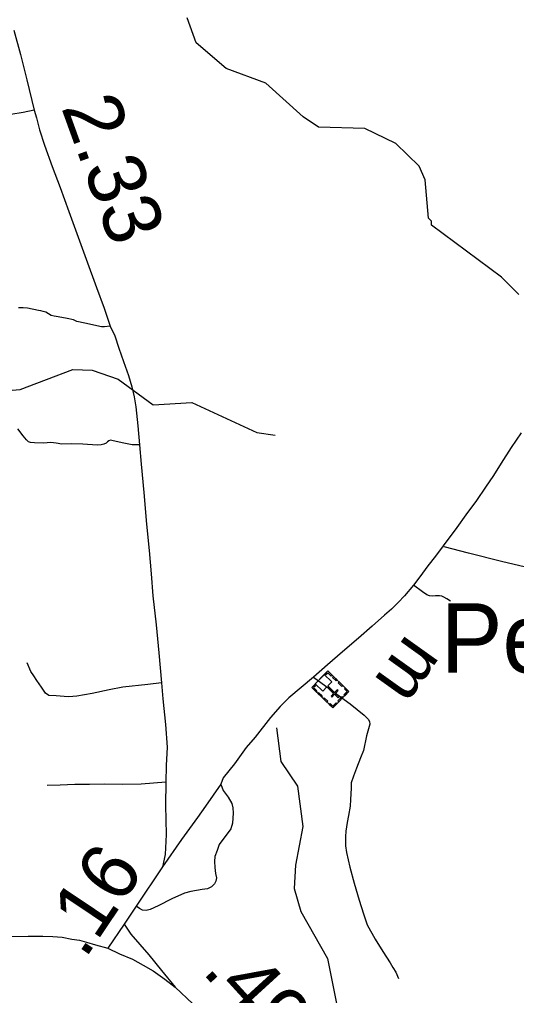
# Model space of a CAD drawing. Extents: x 2290615 to 2522933, y 819489 to 1012715.
# Drawn here: x 2353015 to 2357314, y 903052 to 911481 of the extents above; entities that cross this region are included whole.
import ezdxf

# ---------------------------------------------------------------- set-up
doc = ezdxf.new("R2010")
doc.units = 0
for name, color, linetype in [('Exist Cultural Church with Cemetery CELL', 7, 'Continuous'), ('Exist Hydrographic Creek Single Shore', 7, 'Continuous'), ('Exist Hydrographic Misc Water Feature', 7, 'Continuous'), ('Exist Road Non-System Type 51', 7, 'Continuous'), ('Exist Road Secondary Mileage Hundredths English Label', 7, 'Continuous'), ('Exist Road Secondary Type 51 Attributed', 7, 'Continuous'), ('Exist Survey Geodetic Marker Label', 7, 'Continuous')]:
    doc.layers.add(name, color=color, linetype=linetype)

msp = doc.modelspace()

# ---------------------------------------------------------------- linework, layer by layer
at = {"layer": 'Exist Cultural Church with Cemetery CELL'}
for points in [[(2355863.9, 905678.6), (2355725.9, 905535.1), (2355542.3, 905711.5), (2355680.3, 905855.1)], [(2355657.4, 905831.2), (2355665.7, 905823.2), (2355680.9, 905839.1), (2355710.1, 905811.1), (2355717.8, 905819.1), (2355680.4, 905855.1)], [(2355650.5, 905824), (2355572.7, 905743.1), (2355638, 905680.4), (2355673.2, 905716.9), (2355732, 905660.5), (2355709.1, 905636.7), (2355717, 905629.1), (2355739.9, 905652.9), (2355770.3, 905623.6), (2355778.4, 905631.9), (2355747.9, 905661.2), (2355770.9, 905685.1), (2355762.9, 905692.7), (2355740, 905668.8), (2355681.2, 905725.3), (2355715.8, 905761.2)], [(2355730.7, 905806.6), (2355762, 905776.6), (2355754.1, 905768.4), (2355722.9, 905798.4)], [(2355779.2, 905760), (2355810.4, 905730), (2355802.5, 905721.8), (2355771.3, 905751.8)], [(2355565.3, 905735.4), (2355573.6, 905727.5), (2355558.3, 905711.6), (2355587.5, 905683.6), (2355579.7, 905675.6), (2355542.3, 905711.5)], [(2355602.3, 905669.7), (2355633.5, 905639.6), (2355625.6, 905631.4), (2355594.4, 905661.4)], [(2355832.6, 905708.6), (2355824.8, 905700.4), (2355848, 905678.1), (2355819.9, 905648.9), (2355827.9, 905641.2), (2355863.9, 905678.6)], [(2355649.8, 905623.9), (2355681, 905593.9), (2355673.1, 905585.7), (2355641.9, 905615.7)], [(2355812.5, 905625.2), (2355776.6, 905587.9), (2355768.4, 905595.8), (2355804.3, 905633.1)], [(2355694.6, 905565.1), (2355702.4, 905573.3), (2355725.7, 905550.9), (2355753.8, 905580.2), (2355761.8, 905572.5), (2355725.8, 905535.1)]]:
    msp.add_lwpolyline(points, close=True, dxfattribs=at)
at = {"layer": 'Exist Hydrographic Creek Single Shore'}
msp.add_lwpolyline([(2355238.3, 905364.5), (2355275.2, 905073.9), (2355419.1, 904859.9), (2355465.3, 904510.5), (2355403.1, 904176.3), (2355389.2, 903975.6), (2355449.3, 903777.8), (2355679.1, 903370.4), (2355776.1, 902881.9)], dxfattribs=at)
at = {"layer": 'Exist Hydrographic Misc Water Feature'}
for points in [[(2357334.3, 909107.1), (2357183.2, 909255.2), (2356578.3, 909706.3), (2356577.3, 909739.1), (2356552.3, 909764.3), (2356523.1, 910097.9), (2356471.3, 910214), (2356269.3, 910409.2), (2356001.3, 910539.4), (2355601.2, 910552.5), (2355467.1, 910642.1), (2355146.2, 910931.1), (2354803.2, 911058.1), (2354542.1, 911280.5), (2354465.2, 911497.2)], [(2351133.1, 905898.5), (2351174.1, 906015), (2351177, 906376.2), (2351350.1, 907243.3), (2351472.1, 907520.7), (2351522.1, 907562.3), (2351797.1, 907547.2), (2351913.2, 907591.4), (2352208.2, 908003.9), (2352389.1, 908188.6), (2352571.2, 908248.7), (2353021, 908286.8), (2353477.1, 908459.8), (2353643.2, 908453.5), (2353869.1, 908374.2), (2354172.2, 908153.5), (2354505.2, 908173.7), (2355066.2, 907914.4), (2355225.2, 907891.4)]]:
    msp.add_lwpolyline(points, dxfattribs=at)
at = {"layer": 'Exist Road Non-System Type 51'}
for points in [[(2353143.2, 910697.7), (2353047.7, 910678), (2352939.1, 910659.8)], [(2353800.4, 908832.1), (2353751, 908826.6), (2353723.6, 908827.7), (2353578.7, 908858.5), (2353510.7, 908873.8), (2353483.3, 908887), (2353426.2, 908899.1), (2353350.5, 908913.3), (2353316.1, 908919.9), (2353288, 908925.4), (2353266.1, 908939.7), (2353243, 908952.9), (2353218.9, 908960.6), (2353199.1, 908966), (2353180.5, 908969.3), (2353082.8, 908989.1), (2353047.7, 908990.2), (2353007.1, 908990.2)], [(2354052.2, 907806.3), (2353989.6, 907807.4), (2353904, 907824.9), (2353814.1, 907845.8), (2353800.9, 907846.9), (2353788.8, 907842.5), (2353775.7, 907833.7), (2353764.7, 907822.7), (2353743.9, 907814), (2353721.9, 907806.3), (2353687.9, 907804.1), (2353562.3, 907814.5), (2353469, 907817.8), (2353382.3, 907813.4), (2353331.9, 907823.3), (2353284.7, 907826.6), (2353221.1, 907823.3), (2353144.3, 907824.4), (2353110.8, 907827.1), (2353092.2, 907834.8), (2353075.7, 907851.3), (2353047.2, 907885.3), (2353001.1, 907944.6)], [(2358990, 906302.6), (2358749.1, 906375.8), (2358403.8, 906497.7), (2358105, 906572.1), (2357810.2, 906636.5), (2357489.3, 906728.6), (2357182.4, 906798.8), (2356897.6, 906873.4), (2356689.2, 906926.9)], [(2358990, 906302.6), (2358749.1, 906375.8), (2358403.8, 906497.7), (2358105, 906572.1), (2357810.2, 906636.5), (2357489.3, 906728.6), (2357182.4, 906798.8), (2356897.6, 906873.4), (2356689.2, 906926.9)], [(2356742.8, 906457.7), (2356710.6, 906477.4), (2356686.3, 906493), (2356668.2, 906500.8), (2356646.1, 906502.5), (2356628.2, 906504.4), (2356612.3, 906502.1), (2356586.3, 906501.9), (2356560.2, 906503.4), (2356538, 906513.3), (2356501.8, 906538.8), (2356421.2, 906595.8)], [(2356742.8, 906457.7), (2356710.6, 906477.4), (2356686.3, 906493), (2356668.2, 906500.8), (2356646.1, 906502.5), (2356628.2, 906504.4), (2356612.3, 906502.1), (2356586.3, 906501.9), (2356560.2, 906503.4), (2356538, 906513.3), (2356501.8, 906538.8), (2356421.2, 906595.8)], [(2354242.5, 905751.9), (2354126.2, 905737.6), (2353909, 905713.5), (2353790.5, 905690.4), (2353644.6, 905660.8), (2353511.8, 905636.6), (2353440.5, 905630), (2353401.6, 905633.9), (2353332.4, 905640.5), (2353269.9, 905643.7), (2353240.3, 905663.5), (2353205.2, 905714), (2353163.5, 905773.3), (2353138.2, 905812.8), (2353111.9, 905849), (2353081.2, 905924.8)], [(2354242.5, 905751.9), (2354126.2, 905737.6), (2353909, 905713.5), (2353790.5, 905690.4), (2353644.6, 905660.8), (2353511.8, 905636.6), (2353440.5, 905630), (2353401.6, 905633.9), (2353332.4, 905640.5), (2353269.9, 905643.7), (2353240.3, 905663.5), (2353205.2, 905714), (2353163.5, 905773.3), (2353138.2, 905812.8), (2353111.9, 905849), (2353081.2, 905924.8)], [(2355559, 905799.7), (2355728.5, 905677.8), (2355873.6, 905569.4), (2355996.8, 905473.1), (2356031.3, 905437.4), (2356041.5, 905417.7), (2356045.8, 905395.6), (2356017, 905293.4), (2355990.5, 905167.1), (2355965.3, 905104.8), (2355930.3, 905016.3), (2355903.1, 904946.2), (2355883.9, 904888), (2355882.4, 904841.9), (2355877.6, 904743.8), (2355874.3, 904687.9), (2355861.3, 904605.7), (2355849.9, 904545.6), (2355838.8, 904469.5), (2355833.4, 904425.5), (2355834.4, 904343.5), (2355843.1, 904287.6), (2355872.5, 904160), (2355910.3, 904020.4), (2355954, 903875), (2355991.5, 903757.4), (2356022.6, 903661.9), (2356090.1, 903538.8), (2356157.3, 903431.7), (2356220.3, 903334.4), (2356245, 903294.6), (2356269.3, 903253), (2356292.1, 903199.3)], [(2355559, 905799.7), (2355728.5, 905677.8), (2355873.6, 905569.4), (2355996.8, 905473.1), (2356031.3, 905437.4), (2356041.5, 905417.7), (2356045.8, 905395.6), (2356017, 905293.4), (2355990.5, 905167.1), (2355965.3, 905104.8), (2355930.3, 905016.3), (2355903.1, 904946.2), (2355883.9, 904888), (2355882.4, 904841.9), (2355877.6, 904743.8), (2355874.3, 904687.9), (2355861.3, 904605.7), (2355849.9, 904545.6), (2355838.8, 904469.5), (2355833.4, 904425.5), (2355834.4, 904343.5), (2355843.1, 904287.6), (2355872.5, 904160), (2355910.3, 904020.4), (2355954, 903875), (2355991.5, 903757.4), (2356022.6, 903661.9), (2356090.1, 903538.8), (2356157.3, 903431.7), (2356220.3, 903334.4), (2356245, 903294.6), (2356269.3, 903253), (2356292.1, 903199.3)], [(2354280.4, 904895.1), (2354068.4, 904878), (2353906.5, 904874.2), (2353748.5, 904878.3), (2353620.6, 904874.7), (2353492.8, 904873.2), (2353366.7, 904867.7), (2353254.8, 904864.3)], [(2354280.4, 904895.1), (2354068.4, 904878), (2353906.5, 904874.2), (2353748.5, 904878.3), (2353620.6, 904874.7), (2353492.8, 904873.2), (2353366.7, 904867.7), (2353254.8, 904864.3)], [(2354754.9, 904877), (2354775.7, 904821), (2354818.5, 904765), (2354850.3, 904709), (2354860.2, 904671.7), (2354863.5, 904626.7), (2354855.8, 904538.9), (2354843.2, 904490), (2354742.6, 904354.4), (2354723.3, 904304.2), (2354705.8, 904251.8), (2354700.3, 904209.8), (2354704.9, 904155.9), (2354709.6, 904106.1), (2354717.9, 904068), (2354712.4, 904038), (2354702.7, 904016), (2354676.9, 903989.7), (2354641.2, 903973.2), (2354595.2, 903966.8), (2354495.5, 903949.5), (2354441.7, 903934.8), (2354332.3, 903887.5), (2354213, 903826), (2354145.5, 903793.3), (2354111.6, 903786.9), (2354079.5, 903788.5), (2354051.4, 903804.2), (2354024.7, 903823.7)], [(2354754.9, 904877), (2354775.7, 904821), (2354818.5, 904765), (2354850.3, 904709), (2354860.2, 904671.7), (2354863.5, 904626.7), (2354855.8, 904538.9), (2354843.2, 904490), (2354742.6, 904354.4), (2354723.3, 904304.2), (2354705.8, 904251.8), (2354700.3, 904209.8), (2354704.9, 904155.9), (2354709.6, 904106.1), (2354717.9, 904068), (2354712.4, 904038), (2354702.7, 904016), (2354676.9, 903989.7), (2354641.2, 903973.2), (2354595.2, 903966.8), (2354495.5, 903949.5), (2354441.7, 903934.8), (2354332.3, 903887.5), (2354213, 903826), (2354145.5, 903793.3), (2354111.6, 903786.9), (2354079.5, 903788.5), (2354051.4, 903804.2), (2354024.7, 903823.7)], [(2353921.6, 903666.7), (2353978.6, 903580), (2354134.4, 903403.3), (2354241.9, 903268.6), (2354361, 903123.9)], [(2353921.6, 903666.7), (2353978.6, 903580), (2354134.4, 903403.3), (2354241.9, 903268.6), (2354361, 903123.9)]]:
    msp.add_lwpolyline(points, dxfattribs=at)
at = {"layer": 'Exist Road Secondary Type 51 Attributed'}
for points in [[(2352966.3, 911388.5), (2353023.9, 911179.3), (2353079.8, 910960.3), (2353143.2, 910697.7), (2353162.9, 910631.8), (2353187.6, 910529.8), (2353230.4, 910394.7), (2353296.2, 910212), (2353366.2, 910030), (2353441.9, 909822.5), (2353510.2, 909634), (2353590.8, 909411.7), (2353681.3, 909166.4), (2353747.7, 908988), (2353800.4, 908832.1), (2353839.3, 908748.1), (2353873.3, 908643.9), (2353913.9, 908526.4), (2353957.8, 908406.7), (2353986.3, 908310.1), (2354006.1, 908222.3), (2354020.3, 908135.6), (2354037.9, 907973.1), (2354052.2, 907806.3), (2354066.4, 907640.5), (2354089.5, 907396.8), (2354114.7, 907121.3), (2354135.5, 906896.3), (2354153.1, 906693.2), (2354169.5, 906504.4), (2354195.9, 906254.1), (2354218.9, 906010.4), (2354242.5, 905751.9), (2354253.5, 905614.7), (2354276.5, 905392.9), (2354291.9, 905195.3), (2354284.2, 905038.3), (2354280.4, 904895.1), (2354276.7, 904694.6), (2354283.7, 904441.7), (2354274.9, 904270.5), (2354251.8, 904162.9)], [(2357353.1, 907912.5), (2357266.7, 907785.5), (2357182.2, 907648.6), (2357113.5, 907543.7), (2357044.9, 907441.1), (2356966.3, 907328), (2356875.7, 907203.1), (2356797.8, 907094), (2356678, 906934.9), (2356611.9, 906846), (2356547.9, 906763.3), (2356478.2, 906668.5), (2356421.2, 906595.8), (2356345.4, 906504.9), (2356289.1, 906446.3), (2356231.8, 906389.5), (2356171.8, 906335.4), (2356066.5, 906242.3), (2355946.6, 906136.9), (2355808.3, 906020.6), (2355679.7, 905907.1), (2355559, 905799.7), (2355450.1, 905712.4), (2355345.2, 905621.2), (2355270, 905546.3), (2355187.2, 905453.3), (2355053.3, 905284.2), (2354974.3, 905193.1), (2354873.4, 905053.7), (2354777.6, 904932.5), (2354754.9, 904877), (2354622.7, 904686.5), (2354554.6, 904587.7), (2354417.5, 904397.8), (2354251.8, 904162.9)], [(2354251.8, 904162.9), (2354024.7, 903823.7), (2353921.6, 903666.7), (2353779, 903459.3)], [(2351310.9, 903399.1), (2351554.2, 903423.6), (2351854, 903451.7), (2352160.8, 903483.7), (2352456.7, 903508), (2352631.6, 903526.7), (2352762.8, 903537.6), (2352930.7, 903560.8), (2353088.6, 903564.7), (2353216.5, 903564.3), (2353304.4, 903561.3), (2353384.6, 903554.2), (2353466.8, 903539.3), (2353534.9, 903528.1), (2353593, 903512.7), (2353672.5, 903488.9), (2353779, 903459.3)], [(2353779, 903459.3), (2353879.4, 903412.6), (2353992.4, 903364.3), (2354083.3, 903314.7), (2354169.7, 903265.8), (2354272.1, 903193.1), (2354361, 903123.9), (2354515.1, 902979.6), (2354586.5, 902902.7), (2354723.9, 902750.7), (2354870.1, 902590.4), (2355026.4, 902417.5), (2355147.1, 902288), (2355238.2, 902195.8), (2355339.5, 902094.2), (2355462.9, 901983.8), (2355595.3, 901869.1), (2355700.5, 901782.3)]]:
    msp.add_lwpolyline(points, dxfattribs=at)

# ---------------------------------------------------------------- texts
at = {"layer": 'Exist Road Secondary Mileage Hundredths English Label'}
for s, rotation, p in [('2.33', 289.91273, (2353373.2, 910724.4)), ('.16', 56.19607, (2353580.6, 903358.7)), ('.49', 312.36456, (2354585.3, 903254.7))]:
    msp.add_text(s, height=500, rotation=rotation, dxfattribs=at).set_placement(p)
at = {"layer": 'Exist Survey Geodetic Marker Label'}
for s, height, rotation, p in [('Pettitt', 600, 360, (2356657, 905838.8)), ('m', 459.3, 234.47444, (2356368.9, 906185.1))]:
    msp.add_text(s, height=height, rotation=rotation, dxfattribs=at).set_placement(p)

doc.saveas('drawing.dxf')
